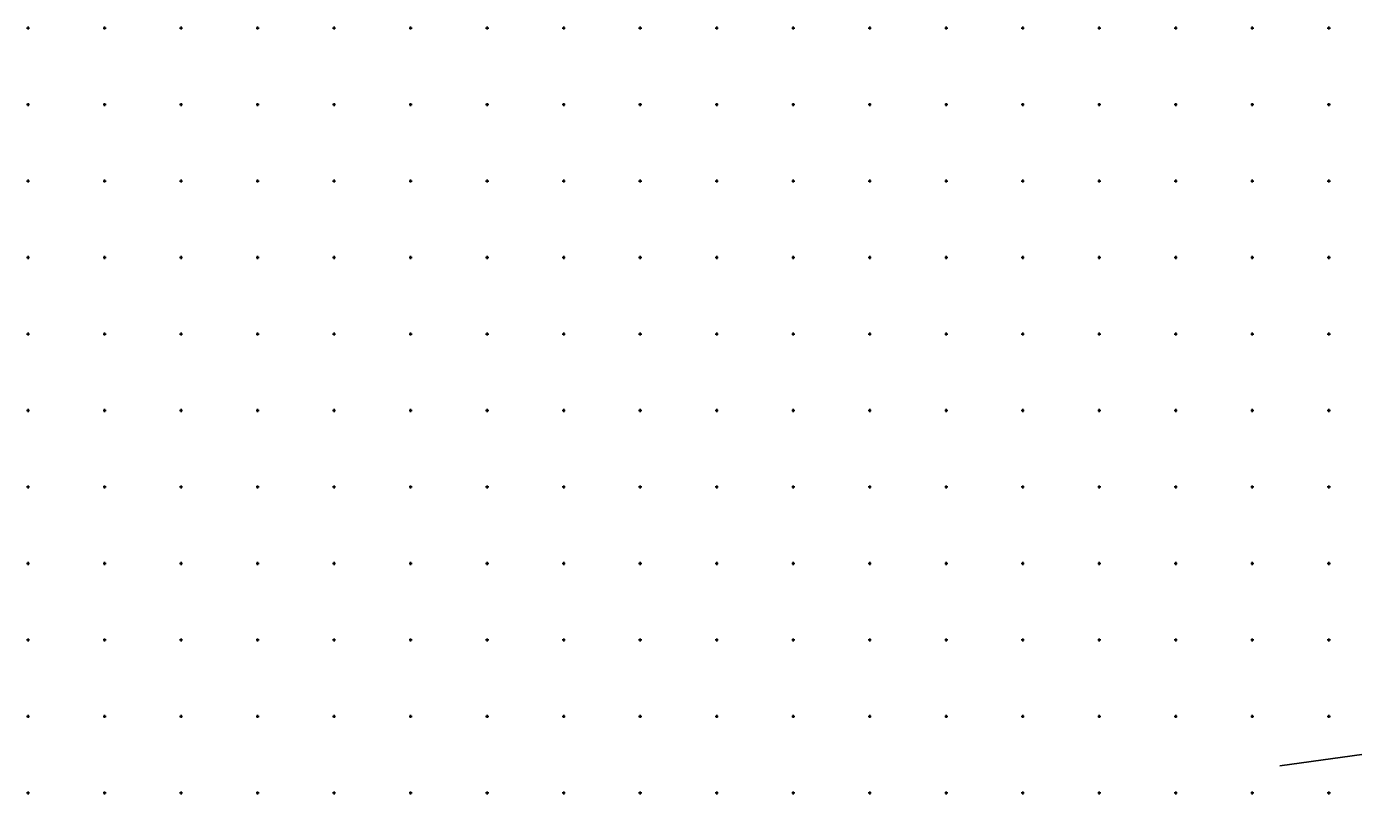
# Model space of a CAD drawing. Extents: x -711081 to -709338, y -1025122 to -1024092.
# Drawn here: x -710275.5 to -709841.9, y -1024400.5 to -1024149.5 of the extents above; entities that cross this region are included whole.
import ezdxf

# ---------------------------------------------------------------- set-up
doc = ezdxf.new("R2010")
doc.units = 0
doc.layers.add('Z_hektometricka_sit', color=7, linetype='Continuous')
doc.layers.add('Z_katastr_hranice', color=7, linetype='Continuous')

msp = doc.modelspace()

# ---------------------------------------------------------------- linework, layer by layer
at = {"layer": 'Z_hektometricka_sit'}
for p, q in [((-710275.5, -1024150), (-710274.5, -1024150)), ((-710275, -1024149.5), (-710275, -1024150.5)), ((-710250.5, -1024150), (-710249.5, -1024150)), ((-710250, -1024149.5), (-710250, -1024150.5)), ((-710225.5, -1024150), (-710224.5, -1024150)), ((-710225, -1024149.5), (-710225, -1024150.5)), ((-710200.5, -1024150), (-710199.5, -1024150)), ((-710200, -1024149.5), (-710200, -1024150.5)), ((-710175.5, -1024150), (-710174.5, -1024150)), ((-710175, -1024149.5), (-710175, -1024150.5)), ((-710150.5, -1024150), (-710149.5, -1024150)), ((-710150, -1024149.5), (-710150, -1024150.5)), ((-710125.5, -1024150), (-710124.5, -1024150)), ((-710125, -1024149.5), (-710125, -1024150.5)), ((-710100.5, -1024150), (-710099.5, -1024150)), ((-710100, -1024149.5), (-710100, -1024150.5)), ((-710075.5, -1024150), (-710074.5, -1024150)), ((-710075, -1024149.5), (-710075, -1024150.5)), ((-710050.5, -1024150), (-710049.5, -1024150)), ((-710050, -1024149.5), (-710050, -1024150.5)), ((-710025.5, -1024150), (-710024.5, -1024150)), ((-710025, -1024149.5), (-710025, -1024150.5)), ((-710000.5, -1024150), (-709999.5, -1024150)), ((-710000, -1024149.5), (-710000, -1024150.5)), ((-709975.5, -1024150), (-709974.5, -1024150)), ((-709975, -1024149.5), (-709975, -1024150.5)), ((-709950.5, -1024150), (-709949.5, -1024150)), ((-709950, -1024149.5), (-709950, -1024150.5)), ((-709925.5, -1024150), (-709924.5, -1024150)), ((-709925, -1024149.5), (-709925, -1024150.5)), ((-709900.5, -1024150), (-709899.5, -1024150)), ((-709900, -1024149.5), (-709900, -1024150.5)), ((-709875.5, -1024150), (-709874.5, -1024150)), ((-709875, -1024149.5), (-709875, -1024150.5)), ((-709850.5, -1024150), (-709849.5, -1024150)), ((-709850, -1024149.5), (-709850, -1024150.5)), ((-710275.5, -1024175), (-710274.5, -1024175)), ((-710275, -1024174.5), (-710275, -1024175.5)), ((-710250.5, -1024175), (-710249.5, -1024175)), ((-710250, -1024174.5), (-710250, -1024175.5)), ((-710225.5, -1024175), (-710224.5, -1024175)), ((-710225, -1024174.5), (-710225, -1024175.5)), ((-710200.5, -1024175), (-710199.5, -1024175)), ((-710200, -1024174.5), (-710200, -1024175.5)), ((-710175.5, -1024175), (-710174.5, -1024175)), ((-710175, -1024174.5), (-710175, -1024175.5)), ((-710150.5, -1024175), (-710149.5, -1024175)), ((-710150, -1024174.5), (-710150, -1024175.5)), ((-710125.5, -1024175), (-710124.5, -1024175)), ((-710125, -1024174.5), (-710125, -1024175.5)), ((-710100.5, -1024175), (-710099.5, -1024175)), ((-710100, -1024174.5), (-710100, -1024175.5)), ((-710075.5, -1024175), (-710074.5, -1024175)), ((-710075, -1024174.5), (-710075, -1024175.5)), ((-710050.5, -1024175), (-710049.5, -1024175)), ((-710050, -1024174.5), (-710050, -1024175.5)), ((-710025.5, -1024175), (-710024.5, -1024175)), ((-710025, -1024174.5), (-710025, -1024175.5)), ((-710000.5, -1024175), (-709999.5, -1024175)), ((-710000, -1024174.5), (-710000, -1024175.5)), ((-709975.5, -1024175), (-709974.5, -1024175)), ((-709975, -1024174.5), (-709975, -1024175.5)), ((-709950.5, -1024175), (-709949.5, -1024175)), ((-709950, -1024174.5), (-709950, -1024175.5)), ((-709925.5, -1024175), (-709924.5, -1024175)), ((-709925, -1024174.5), (-709925, -1024175.5)), ((-709900.5, -1024175), (-709899.5, -1024175)), ((-709900, -1024174.5), (-709900, -1024175.5)), ((-709875.5, -1024175), (-709874.5, -1024175)), ((-709875, -1024174.5), (-709875, -1024175.5)), ((-709850.5, -1024175), (-709849.5, -1024175)), ((-709850, -1024174.5), (-709850, -1024175.5)), ((-710275.5, -1024200), (-710274.5, -1024200)), ((-710275, -1024199.5), (-710275, -1024200.5)), ((-710250.5, -1024200), (-710249.5, -1024200)), ((-710250, -1024199.5), (-710250, -1024200.5)), ((-710225.5, -1024200), (-710224.5, -1024200)), ((-710225, -1024199.5), (-710225, -1024200.5)), ((-710200.5, -1024200), (-710199.5, -1024200)), ((-710200, -1024199.5), (-710200, -1024200.5)), ((-710175.5, -1024200), (-710174.5, -1024200)), ((-710175, -1024199.5), (-710175, -1024200.5)), ((-710150.5, -1024200), (-710149.5, -1024200)), ((-710150, -1024199.5), (-710150, -1024200.5)), ((-710125.5, -1024200), (-710124.5, -1024200)), ((-710125, -1024199.5), (-710125, -1024200.5)), ((-710100.5, -1024200), (-710099.5, -1024200)), ((-710100, -1024199.5), (-710100, -1024200.5)), ((-710075.5, -1024200), (-710074.5, -1024200)), ((-710075, -1024199.5), (-710075, -1024200.5)), ((-710050.5, -1024200), (-710049.5, -1024200)), ((-710050, -1024199.5), (-710050, -1024200.5)), ((-710025.5, -1024200), (-710024.5, -1024200)), ((-710025, -1024199.5), (-710025, -1024200.5)), ((-710000.5, -1024200), (-709999.5, -1024200)), ((-710000, -1024199.5), (-710000, -1024200.5)), ((-709975.5, -1024200), (-709974.5, -1024200)), ((-709975, -1024199.5), (-709975, -1024200.5)), ((-709950.5, -1024200), (-709949.5, -1024200)), ((-709950, -1024199.5), (-709950, -1024200.5)), ((-709925.5, -1024200), (-709924.5, -1024200)), ((-709925, -1024199.5), (-709925, -1024200.5)), ((-709900.5, -1024200), (-709899.5, -1024200)), ((-709900, -1024199.5), (-709900, -1024200.5)), ((-709875.5, -1024200), (-709874.5, -1024200)), ((-709875, -1024199.5), (-709875, -1024200.5)), ((-709850.5, -1024200), (-709849.5, -1024200)), ((-709850, -1024199.5), (-709850, -1024200.5)), ((-710275.5, -1024225), (-710274.5, -1024225)), ((-710275, -1024224.5), (-710275, -1024225.5)), ((-710250.5, -1024225), (-710249.5, -1024225)), ((-710250, -1024224.5), (-710250, -1024225.5)), ((-710225.5, -1024225), (-710224.5, -1024225)), ((-710225, -1024224.5), (-710225, -1024225.5)), ((-710200.5, -1024225), (-710199.5, -1024225)), ((-710200, -1024224.5), (-710200, -1024225.5)), ((-710175.5, -1024225), (-710174.5, -1024225)), ((-710175, -1024224.5), (-710175, -1024225.5)), ((-710150.5, -1024225), (-710149.5, -1024225)), ((-710150, -1024224.5), (-710150, -1024225.5)), ((-710125.5, -1024225), (-710124.5, -1024225)), ((-710125, -1024224.5), (-710125, -1024225.5)), ((-710100.5, -1024225), (-710099.5, -1024225)), ((-710100, -1024224.5), (-710100, -1024225.5)), ((-710075.5, -1024225), (-710074.5, -1024225)), ((-710075, -1024224.5), (-710075, -1024225.5)), ((-710050.5, -1024225), (-710049.5, -1024225)), ((-710050, -1024224.5), (-710050, -1024225.5)), ((-710025.5, -1024225), (-710024.5, -1024225)), ((-710025, -1024224.5), (-710025, -1024225.5)), ((-710000.5, -1024225), (-709999.5, -1024225)), ((-710000, -1024224.5), (-710000, -1024225.5)), ((-709975.5, -1024225), (-709974.5, -1024225)), ((-709975, -1024224.5), (-709975, -1024225.5)), ((-709950.5, -1024225), (-709949.5, -1024225)), ((-709950, -1024224.5), (-709950, -1024225.5)), ((-709925.5, -1024225), (-709924.5, -1024225)), ((-709925, -1024224.5), (-709925, -1024225.5)), ((-709900.5, -1024225), (-709899.5, -1024225)), ((-709900, -1024224.5), (-709900, -1024225.5)), ((-709875.5, -1024225), (-709874.5, -1024225)), ((-709875, -1024224.5), (-709875, -1024225.5)), ((-709850.5, -1024225), (-709849.5, -1024225)), ((-709850, -1024224.5), (-709850, -1024225.5)), ((-710275.5, -1024250), (-710274.5, -1024250)), ((-710275, -1024249.5), (-710275, -1024250.5)), ((-710250.5, -1024250), (-710249.5, -1024250)), ((-710250, -1024249.5), (-710250, -1024250.5)), ((-710225.5, -1024250), (-710224.5, -1024250)), ((-710225, -1024249.5), (-710225, -1024250.5)), ((-710200.5, -1024250), (-710199.5, -1024250)), ((-710200, -1024249.5), (-710200, -1024250.5)), ((-710175.5, -1024250), (-710174.5, -1024250)), ((-710175, -1024249.5), (-710175, -1024250.5)), ((-710150.5, -1024250), (-710149.5, -1024250)), ((-710150, -1024249.5), (-710150, -1024250.5)), ((-710125.5, -1024250), (-710124.5, -1024250)), ((-710125, -1024249.5), (-710125, -1024250.5)), ((-710100.5, -1024250), (-710099.5, -1024250)), ((-710100, -1024249.5), (-710100, -1024250.5)), ((-710075.5, -1024250), (-710074.5, -1024250)), ((-710075, -1024249.5), (-710075, -1024250.5)), ((-710050.5, -1024250), (-710049.5, -1024250)), ((-710050, -1024249.5), (-710050, -1024250.5)), ((-710025.5, -1024250), (-710024.5, -1024250)), ((-710025, -1024249.5), (-710025, -1024250.5)), ((-710000.5, -1024250), (-709999.5, -1024250)), ((-710000, -1024249.5), (-710000, -1024250.5)), ((-709975.5, -1024250), (-709974.5, -1024250)), ((-709975, -1024249.5), (-709975, -1024250.5)), ((-709950.5, -1024250), (-709949.5, -1024250)), ((-709950, -1024249.5), (-709950, -1024250.5)), ((-709925.5, -1024250), (-709924.5, -1024250)), ((-709925, -1024249.5), (-709925, -1024250.5)), ((-709900.5, -1024250), (-709899.5, -1024250)), ((-709900, -1024249.5), (-709900, -1024250.5)), ((-709875.5, -1024250), (-709874.5, -1024250)), ((-709875, -1024249.5), (-709875, -1024250.5)), ((-709850.5, -1024250), (-709849.5, -1024250)), ((-709850, -1024249.5), (-709850, -1024250.5)), ((-710275, -1024274.5), (-710275, -1024275.5)), ((-710250, -1024274.5), (-710250, -1024275.5)), ((-710225, -1024274.5), (-710225, -1024275.5)), ((-710200, -1024274.5), (-710200, -1024275.5)), ((-710175, -1024274.5), (-710175, -1024275.5)), ((-710150, -1024274.5), (-710150, -1024275.5)), ((-710125, -1024274.5), (-710125, -1024275.5)), ((-710100, -1024274.5), (-710100, -1024275.5)), ((-710075, -1024274.5), (-710075, -1024275.5)), ((-710050, -1024274.5), (-710050, -1024275.5)), ((-710025, -1024274.5), (-710025, -1024275.5)), ((-710000, -1024274.5), (-710000, -1024275.5)), ((-709975, -1024274.5), (-709975, -1024275.5)), ((-709950, -1024274.5), (-709950, -1024275.5)), ((-709925, -1024274.5), (-709925, -1024275.5)), ((-709900, -1024274.5), (-709900, -1024275.5)), ((-709875, -1024274.5), (-709875, -1024275.5)), ((-709850, -1024274.5), (-709850, -1024275.5)), ((-710275.5, -1024275), (-710274.5, -1024275)), ((-710250.5, -1024275), (-710249.5, -1024275)), ((-710225.5, -1024275), (-710224.5, -1024275)), ((-710200.5, -1024275), (-710199.5, -1024275)), ((-710175.5, -1024275), (-710174.5, -1024275)), ((-710150.5, -1024275), (-710149.5, -1024275)), ((-710125.5, -1024275), (-710124.5, -1024275)), ((-710100.5, -1024275), (-710099.5, -1024275)), ((-710075.5, -1024275), (-710074.5, -1024275)), ((-710050.5, -1024275), (-710049.5, -1024275)), ((-710025.5, -1024275), (-710024.5, -1024275)), ((-710000.5, -1024275), (-709999.5, -1024275)), ((-709975.5, -1024275), (-709974.5, -1024275)), ((-709950.5, -1024275), (-709949.5, -1024275)), ((-709925.5, -1024275), (-709924.5, -1024275)), ((-709900.5, -1024275), (-709899.5, -1024275)), ((-709875.5, -1024275), (-709874.5, -1024275)), ((-709850.5, -1024275), (-709849.5, -1024275)), ((-710275.5, -1024300), (-710274.5, -1024300)), ((-710275, -1024299.5), (-710275, -1024300.5)), ((-710250.5, -1024300), (-710249.5, -1024300)), ((-710250, -1024299.5), (-710250, -1024300.5)), ((-710225.5, -1024300), (-710224.5, -1024300)), ((-710225, -1024299.5), (-710225, -1024300.5)), ((-710200.5, -1024300), (-710199.5, -1024300)), ((-710200, -1024299.5), (-710200, -1024300.5)), ((-710175.5, -1024300), (-710174.5, -1024300)), ((-710175, -1024299.5), (-710175, -1024300.5)), ((-710150.5, -1024300), (-710149.5, -1024300)), ((-710150, -1024299.5), (-710150, -1024300.5)), ((-710125.5, -1024300), (-710124.5, -1024300)), ((-710125, -1024299.5), (-710125, -1024300.5)), ((-710100.5, -1024300), (-710099.5, -1024300)), ((-710100, -1024299.5), (-710100, -1024300.5)), ((-710075.5, -1024300), (-710074.5, -1024300)), ((-710075, -1024299.5), (-710075, -1024300.5)), ((-710050.5, -1024300), (-710049.5, -1024300)), ((-710050, -1024299.5), (-710050, -1024300.5)), ((-710025.5, -1024300), (-710024.5, -1024300)), ((-710025, -1024299.5), (-710025, -1024300.5)), ((-710000.5, -1024300), (-709999.5, -1024300)), ((-710000, -1024299.5), (-710000, -1024300.5)), ((-709975.5, -1024300), (-709974.5, -1024300)), ((-709975, -1024299.5), (-709975, -1024300.5)), ((-709950.5, -1024300), (-709949.5, -1024300)), ((-709950, -1024299.5), (-709950, -1024300.5)), ((-709925.5, -1024300), (-709924.5, -1024300)), ((-709925, -1024299.5), (-709925, -1024300.5)), ((-709900.5, -1024300), (-709899.5, -1024300)), ((-709900, -1024299.5), (-709900, -1024300.5)), ((-709875.5, -1024300), (-709874.5, -1024300)), ((-709875, -1024299.5), (-709875, -1024300.5)), ((-709850.5, -1024300), (-709849.5, -1024300)), ((-709850, -1024299.5), (-709850, -1024300.5)), ((-710275.5, -1024325), (-710274.5, -1024325)), ((-710275, -1024324.5), (-710275, -1024325.5)), ((-710250.5, -1024325), (-710249.5, -1024325)), ((-710250, -1024324.5), (-710250, -1024325.5)), ((-710225.5, -1024325), (-710224.5, -1024325)), ((-710225, -1024324.5), (-710225, -1024325.5)), ((-710200.5, -1024325), (-710199.5, -1024325)), ((-710200, -1024324.5), (-710200, -1024325.5)), ((-710175.5, -1024325), (-710174.5, -1024325)), ((-710175, -1024324.5), (-710175, -1024325.5)), ((-710150.5, -1024325), (-710149.5, -1024325)), ((-710150, -1024324.5), (-710150, -1024325.5)), ((-710125.5, -1024325), (-710124.5, -1024325)), ((-710125, -1024324.5), (-710125, -1024325.5)), ((-710100.5, -1024325), (-710099.5, -1024325)), ((-710100, -1024324.5), (-710100, -1024325.5)), ((-710075.5, -1024325), (-710074.5, -1024325)), ((-710075, -1024324.5), (-710075, -1024325.5)), ((-710050.5, -1024325), (-710049.5, -1024325)), ((-710050, -1024324.5), (-710050, -1024325.5)), ((-710025.5, -1024325), (-710024.5, -1024325)), ((-710025, -1024324.5), (-710025, -1024325.5)), ((-710000.5, -1024325), (-709999.5, -1024325)), ((-710000, -1024324.5), (-710000, -1024325.5)), ((-709975.5, -1024325), (-709974.5, -1024325)), ((-709975, -1024324.5), (-709975, -1024325.5)), ((-709950.5, -1024325), (-709949.5, -1024325)), ((-709950, -1024324.5), (-709950, -1024325.5)), ((-709925.5, -1024325), (-709924.5, -1024325)), ((-709925, -1024324.5), (-709925, -1024325.5)), ((-709900.5, -1024325), (-709899.5, -1024325)), ((-709900, -1024324.5), (-709900, -1024325.5)), ((-709875.5, -1024325), (-709874.5, -1024325)), ((-709875, -1024324.5), (-709875, -1024325.5)), ((-709850.5, -1024325), (-709849.5, -1024325)), ((-709850, -1024324.5), (-709850, -1024325.5)), ((-710275.5, -1024350), (-710274.5, -1024350)), ((-710275, -1024349.5), (-710275, -1024350.5)), ((-710250.5, -1024350), (-710249.5, -1024350)), ((-710250, -1024349.5), (-710250, -1024350.5)), ((-710225.5, -1024350), (-710224.5, -1024350)), ((-710225, -1024349.5), (-710225, -1024350.5)), ((-710200.5, -1024350), (-710199.5, -1024350)), ((-710200, -1024349.5), (-710200, -1024350.5)), ((-710175.5, -1024350), (-710174.5, -1024350)), ((-710175, -1024349.5), (-710175, -1024350.5)), ((-710150.5, -1024350), (-710149.5, -1024350)), ((-710150, -1024349.5), (-710150, -1024350.5)), ((-710125.5, -1024350), (-710124.5, -1024350)), ((-710125, -1024349.5), (-710125, -1024350.5)), ((-710100.5, -1024350), (-710099.5, -1024350)), ((-710100, -1024349.5), (-710100, -1024350.5)), ((-710075.5, -1024350), (-710074.5, -1024350)), ((-710075, -1024349.5), (-710075, -1024350.5)), ((-710050.5, -1024350), (-710049.5, -1024350)), ((-710050, -1024349.5), (-710050, -1024350.5)), ((-710025.5, -1024350), (-710024.5, -1024350)), ((-710025, -1024349.5), (-710025, -1024350.5)), ((-710000.5, -1024350), (-709999.5, -1024350)), ((-710000, -1024349.5), (-710000, -1024350.5)), ((-709975.5, -1024350), (-709974.5, -1024350)), ((-709975, -1024349.5), (-709975, -1024350.5)), ((-709950.5, -1024350), (-709949.5, -1024350)), ((-709950, -1024349.5), (-709950, -1024350.5)), ((-709925.5, -1024350), (-709924.5, -1024350)), ((-709925, -1024349.5), (-709925, -1024350.5)), ((-709900.5, -1024350), (-709899.5, -1024350)), ((-709900, -1024349.5), (-709900, -1024350.5)), ((-709875.5, -1024350), (-709874.5, -1024350)), ((-709875, -1024349.5), (-709875, -1024350.5)), ((-709850.5, -1024350), (-709849.5, -1024350)), ((-709850, -1024349.5), (-709850, -1024350.5)), ((-710275, -1024374.5), (-710275, -1024375.5)), ((-710250, -1024374.5), (-710250, -1024375.5)), ((-710225, -1024374.5), (-710225, -1024375.5)), ((-710200, -1024374.5), (-710200, -1024375.5)), ((-710175, -1024374.5), (-710175, -1024375.5)), ((-710150, -1024374.5), (-710150, -1024375.5)), ((-710125, -1024374.5), (-710125, -1024375.5)), ((-710100, -1024374.5), (-710100, -1024375.5)), ((-710075, -1024374.5), (-710075, -1024375.5)), ((-710050, -1024374.5), (-710050, -1024375.5)), ((-710025, -1024374.5), (-710025, -1024375.5)), ((-710000, -1024374.5), (-710000, -1024375.5)), ((-709975, -1024374.5), (-709975, -1024375.5)), ((-709950, -1024374.5), (-709950, -1024375.5)), ((-709925, -1024374.5), (-709925, -1024375.5)), ((-709900, -1024374.5), (-709900, -1024375.5)), ((-709875, -1024374.5), (-709875, -1024375.5)), ((-709850, -1024374.5), (-709850, -1024375.5)), ((-710275.5, -1024375), (-710274.5, -1024375)), ((-710250.5, -1024375), (-710249.5, -1024375)), ((-710225.5, -1024375), (-710224.5, -1024375)), ((-710200.5, -1024375), (-710199.5, -1024375)), ((-710175.5, -1024375), (-710174.5, -1024375)), ((-710150.5, -1024375), (-710149.5, -1024375)), ((-710125.5, -1024375), (-710124.5, -1024375)), ((-710100.5, -1024375), (-710099.5, -1024375)), ((-710075.5, -1024375), (-710074.5, -1024375)), ((-710050.5, -1024375), (-710049.5, -1024375)), ((-710025.5, -1024375), (-710024.5, -1024375)), ((-710000.5, -1024375), (-709999.5, -1024375)), ((-709975.5, -1024375), (-709974.5, -1024375)), ((-709950.5, -1024375), (-709949.5, -1024375)), ((-709925.5, -1024375), (-709924.5, -1024375)), ((-709900.5, -1024375), (-709899.5, -1024375)), ((-709875.5, -1024375), (-709874.5, -1024375)), ((-709850.5, -1024375), (-709849.5, -1024375)), ((-710275.5, -1024400), (-710274.5, -1024400)), ((-710275, -1024399.5), (-710275, -1024400.5)), ((-710250.5, -1024400), (-710249.5, -1024400)), ((-710250, -1024399.5), (-710250, -1024400.5)), ((-710225.5, -1024400), (-710224.5, -1024400)), ((-710225, -1024399.5), (-710225, -1024400.5)), ((-710200.5, -1024400), (-710199.5, -1024400)), ((-710200, -1024399.5), (-710200, -1024400.5)), ((-710175.5, -1024400), (-710174.5, -1024400)), ((-710175, -1024399.5), (-710175, -1024400.5)), ((-710150.5, -1024400), (-710149.5, -1024400)), ((-710150, -1024399.5), (-710150, -1024400.5)), ((-710125.5, -1024400), (-710124.5, -1024400)), ((-710125, -1024399.5), (-710125, -1024400.5)), ((-710100.5, -1024400), (-710099.5, -1024400)), ((-710100, -1024399.5), (-710100, -1024400.5)), ((-710075.5, -1024400), (-710074.5, -1024400)), ((-710075, -1024399.5), (-710075, -1024400.5)), ((-710050.5, -1024400), (-710049.5, -1024400)), ((-710050, -1024399.5), (-710050, -1024400.5)), ((-710025.5, -1024400), (-710024.5, -1024400)), ((-710025, -1024399.5), (-710025, -1024400.5)), ((-710000.5, -1024400), (-709999.5, -1024400)), ((-710000, -1024399.5), (-710000, -1024400.5)), ((-709975.5, -1024400), (-709974.5, -1024400)), ((-709975, -1024399.5), (-709975, -1024400.5)), ((-709950.5, -1024400), (-709949.5, -1024400)), ((-709950, -1024399.5), (-709950, -1024400.5)), ((-709925.5, -1024400), (-709924.5, -1024400)), ((-709925, -1024399.5), (-709925, -1024400.5)), ((-709900.5, -1024400), (-709899.5, -1024400)), ((-709900, -1024399.5), (-709900, -1024400.5)), ((-709875.5, -1024400), (-709874.5, -1024400)), ((-709875, -1024399.5), (-709875, -1024400.5)), ((-709850.5, -1024400), (-709849.5, -1024400)), ((-709850, -1024399.5), (-709850, -1024400.5))]:
    msp.add_line(p, q, dxfattribs=at)
at = {"layer": 'Z_katastr_hranice'}
msp.add_line((-709796.86, -1024381.54), (-709866, -1024391.13), dxfattribs=at)

doc.saveas('drawing.dxf')
